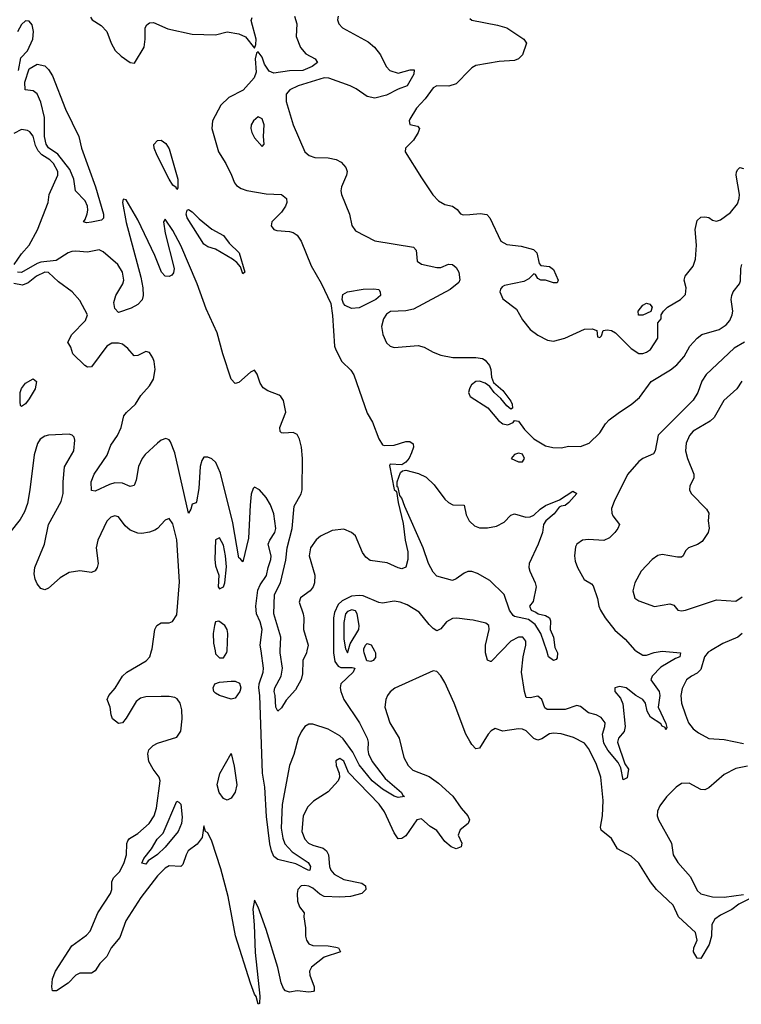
# Model space of a CAD drawing. Header units: inches. Extents: x 1384664 to 1536621, y 460766 to 646467.
# Tile 390 of 488: x 1447681 to 1451398, y 598179 to 603251. Entities that reach past the tile are written whole.
import ezdxf

# ---------------------------------------------------------------- set-up
doc = ezdxf.new("R2010")
doc.units = ezdxf.units.IN
doc.header["$MEASUREMENT"] = 0
for name, color, linetype in [('B4549', 7, 'Continuous'), ('B4559', 7, 'Continuous'), ('B4640', 7, 'Continuous'), ('B4650', 7, 'Continuous')]:
    doc.layers.add(name, color=color, linetype=linetype)

msp = doc.modelspace()

# ---------------------------------------------------------------- linework, layer by layer
at = {"layer": 'B4549', "color": 5}
for points, elevation in [([(1450000, 599535.2), (1449979.8, 599570), (1449918.1, 599730), (1449870, 599836.5), (1449850, 599870.7), (1449830, 599893.8), (1449810, 599896.8), (1449613, 599807), (1449590, 599789.4), (1449574.9, 599770), (1449567.2, 599750), (1449561.7, 599710), (1449587.7, 599630), (1449636.1, 599550), (1449659, 599450), (1449681.1, 599410), (1449706.2, 599386.2), (1449790, 599352.2), (1449838.3, 599318.3), (1449912.1, 599252.1), (1449955.3, 599190), (1449990.1, 599150), (1449997.5, 599130), (1449990.8, 599110), (1449950, 599077.7), (1449939.8, 599050), (1449957.9, 599010), (1449955.4, 598990), (1449930, 598979.9), (1449903.9, 598990), (1449870, 599018.7), (1449830, 599074.8), (1449795.7, 599095.7), (1449750, 599134.8), (1449725.8, 599130), (1449670, 599048), (1449650, 599032.7), (1449630, 599032.1), (1449610, 599062), (1449559.9, 599170), (1449533.2, 599210), (1449373.9, 599373.9), (1449350, 599430.9), (1449330, 599445.6), (1449310, 599433.2), (1449310.4, 599410), (1449327.2, 599370), (1449328.8, 599350), (1449321.7, 599330), (1449270, 599274.5), (1449195.1, 599224.9), (1449164.3, 599195.7), (1449140.7, 599150), (1449134, 599070), (1449149.4, 599030), (1449168.6, 599010), (1449190, 598998.9), (1449244, 598984), (1449262, 598970), (1449271.5, 598950), (1449276.1, 598890), (1449283.9, 598870), (1449300.6, 598850), (1449350, 598821.8), (1449442.6, 598802.6), (1449461.6, 598790), (1449463.1, 598770), (1449444, 598750), (1449384.6, 598735.4), (1449330, 598730.5), (1449250, 598733.9), (1449226.1, 598746.1), (1449190, 598777.4), (1449170, 598788.4), (1449148.3, 598791.7), (1449131.2, 598788.8), (1449114.3, 598770), (1449110.2, 598750), (1449111.8, 598710), (1449121.7, 598681.7), (1449146, 598650), (1449144, 598630), (1449153.2, 598573.2), (1449153, 598530), (1449158, 598510), (1449170, 598490.8), (1449190, 598481.7), (1449270, 598480.2), (1449310, 598473.5), (1449323, 598470), (1449333.7, 598450), (1449250, 598421.6), (1449183.5, 598370), (1449173.9, 598350), (1449174.6, 598330), (1449197.3, 598270), (1449198.4, 598250), (1449194.5, 598245.5), (1449170, 598241.2), (1449110, 598248.1), (1449070, 598241.6), (1449050, 598248.3), (1449040.4, 598260.4), (1449027.4, 598290), (1449010, 598369.3), (1448950, 598565.2), (1448910, 598679), (1448890, 598715.3), (1448881.1, 598670), (1448889.2, 598589.2), (1448894.4, 598445.6), (1448918.6, 598221.4), (1448916.7, 598183.3), (1448910, 598179.3), (1448899, 598219), (1448890, 598232), (1448870, 598287.8), (1448792.4, 598532.4), (1448754.2, 598734.2), (1448717, 598877), (1448670, 599019), (1448650, 599062), (1448638, 599070), (1448630, 599098), (1448620.7, 599039.3), (1448595.3, 599004.7), (1448549.3, 598970), (1448537.8, 598950), (1448520.5, 598899.5), (1448510, 598889), (1448450, 598892.5), (1448430, 598880.2), (1448390, 598841.1), (1448305.6, 598730), (1448228.2, 598610), (1448197.3, 598522.7), (1448152.2, 598470), (1448130, 598426.3), (1448092.9, 598390), (1448070, 598351.8), (1448050, 598339.7), (1447990, 598340.4), (1447970, 598329.7), (1447930, 598288.7), (1447870, 598248), (1447850, 598249.4), (1447846.2, 598270), (1447849.7, 598310), (1447865.3, 598350), (1447950, 598480.2), (1448024.1, 598535.9), (1448043.1, 598556.9), (1448082.5, 598650), (1448148.6, 598750), (1448155.9, 598770), (1448156, 598810), (1448163.7, 598830), (1448196.7, 598863.3), (1448218.8, 598910), (1448230.3, 598950), (1448233.1, 599006.9), (1448237.8, 599022.2), (1448246.5, 599033.5), (1448290, 599058.4), (1448348.1, 599110), (1448373.2, 599150), (1448386.3, 599190), (1448404.2, 599330), (1448398.5, 599350), (1448368.8, 599390), (1448346.6, 599430), (1448340.5, 599470), (1448346, 599490), (1448367.6, 599512.4), (1448390, 599523.7), (1448490, 599555.5), (1448510, 599586), (1448518.1, 599650), (1448515.5, 599695.5), (1448507.3, 599730), (1448492.8, 599752.8), (1448479.7, 599759.7), (1448450, 599765.2), (1448410, 599765.4), (1448330, 599763.4), (1448303.1, 599756.9), (1448280.9, 599739.1), (1448230, 599653.6), (1448210.2, 599629.8), (1448190, 599626), (1448159.5, 599650), (1448151.8, 599670), (1448146, 599710), (1448131.2, 599750), (1448140.4, 599770), (1448172.2, 599807.8), (1448210, 599870.2), (1448232.3, 599890), (1448331.6, 599948.4), (1448350.6, 599969.4), (1448360.3, 600000)], 780), ([(1448687, 600000), (1448690, 599983.8), (1448710, 599963.6), (1448730, 599964.6), (1448748.5, 599991.5), (1448748.9, 600000)], 780), ([(1449297.2, 600000), (1449297.2, 599990), (1449304.9, 599944.9), (1449321.4, 599921.4), (1449334.3, 599914.3), (1449393.8, 599913.8), (1449406.4, 599910), (1449398, 599890), (1449334.3, 599830), (1449331.5, 599810), (1449334.9, 599790), (1449351.3, 599750), (1449431.3, 599630), (1449470.1, 599550), (1449475, 599530), (1449473.3, 599490), (1449477.1, 599470), (1449496.1, 599430), (1449562.7, 599342.7), (1449647.2, 599270), (1449654.3, 599254.3), (1449662.8, 599250), (1449630, 599243.8), (1449610, 599250.9), (1449550, 599287.2), (1449496.2, 599330), (1449430, 599412.9), (1449397.5, 599477.5), (1449346.4, 599546.4), (1449330, 599561.6), (1449270, 599596.7), (1449190, 599623.1), (1449170, 599622.7), (1449150.2, 599609.8), (1449130, 599582.4), (1449114.7, 599550), (1449093.6, 599466.4), (1449070.2, 599409.8), (1449032.1, 599207.9), (1449027.1, 599087.1), (1449035.6, 599035.6), (1449046.4, 599006.4), (1449084.6, 598964.6), (1449167, 598910), (1449178.6, 598890), (1449174.9, 598870), (1449170, 598868.4), (1449102.8, 598902.8), (1449010, 598925.8), (1448990, 598940.9), (1448977.5, 598970), (1448970, 599006.6), (1448952.9, 599147.1), (1448943, 599297), (1448931.9, 599370), (1448917.7, 599770), (1448912.4, 599810), (1448913.5, 599830), (1448934.9, 599890), (1448937.5, 599910), (1448924.5, 600000)], 760), ([(1449160.1, 600000), (1449158, 599990), (1449139, 599950), (1449138.4, 599881.6), (1449130, 599853.2), (1449101.6, 599798.4), (1449053.7, 599746.3), (1449030, 599707.3), (1449010, 599689.6), (1449000.3, 599710), (1448997.2, 599770), (1448991.7, 599790), (1448994.6, 599810), (1449027.7, 599870), (1449034.2, 599910), (1449022.5, 599990), (1449022.9, 600000)], 740), ([(1449364.7, 600000), (1449370, 599989.5), (1449372.9, 600000)], 780), ([(1449508.1, 600000), (1449513.3, 599990), (1449513.5, 599966.5), (1449501.8, 599950), (1449490, 599944.3), (1449468.3, 599948.3), (1449455.7, 599990), (1449454.3, 600000)], 760)]:
    msp.add_lwpolyline(points, dxfattribs=dict(at, elevation=elevation))
at = {"layer": 'B4549', "color": 5, "elevation": 760}
for points in [[(1448770, 599751.4), (1448710, 599769.3), (1448690, 599781.2), (1448681.5, 599790), (1448677.9, 599810), (1448686.2, 599830), (1448710, 599838), (1448770, 599843.7), (1448790, 599843.4), (1448813.2, 599833.2), (1448820.4, 599810), (1448815.4, 599790), (1448790, 599756.8)], [(1448750, 599231.2), (1448730, 599239.1), (1448707.6, 599270), (1448697.6, 599310), (1448711.1, 599368.9), (1448770, 599471), (1448786.3, 599406.3), (1448798.6, 599310), (1448790, 599271.5), (1448770, 599240.5)], [(1448330, 598900.5), (1448310, 598906), (1448319.7, 598930), (1448359.7, 598980.3), (1448389.4, 599030), (1448419.2, 599060.8), (1448490, 599226), (1448500.8, 599220.8), (1448510.9, 599210.9), (1448517.5, 599142.5), (1448514.8, 599110), (1448496.4, 599070), (1448430, 598989.1), (1448390, 598951.8), (1448342.3, 598917.7)]]:
    msp.add_lwpolyline(points, close=True, dxfattribs=at)
at = {"layer": 'B4559', "color": 5}
for points, elevation in [([(1450162.9, 600000), (1450110, 599945.4), (1450105.9, 599945.9), (1450090, 599951.8), (1450080.5, 599990), (1450080.3, 600000)], 760), ([(1450854.4, 600000), (1450890, 599978), (1450910, 599978.4), (1450948.3, 599991.7), (1450990, 599997.8), (1451084.7, 599990), (1451081.6, 599970), (1451058.7, 599961.3), (1450983.4, 599916.6), (1450938.5, 599870), (1450932.5, 599850), (1450974.7, 599790), (1450978.6, 599770), (1450970.1, 599710), (1451010, 599626), (1451015.1, 599604.9), (1451010, 599594), (1451005.4, 599605.4), (1450990, 599611.8), (1450983.4, 599623.4), (1450930, 599659.1), (1450913.2, 599690), (1450904.6, 599730), (1450890, 599749.9), (1450855.3, 599770), (1450804.2, 599810), (1450770, 599816.1), (1450745.7, 599810), (1450746, 599790), (1450775.7, 599755.7), (1450787.9, 599727.9), (1450800.5, 599610), (1450794.9, 599585.1), (1450765.8, 599550), (1450760.8, 599530), (1450798.8, 599418.8), (1450817, 599390), (1450810, 599346), (1450790, 599336), (1450776.6, 599396.6), (1450764.1, 599424.1), (1450710, 599489.1), (1450690, 599525.1), (1450682.5, 599570), (1450695.4, 599610), (1450696.1, 599630), (1450676.6, 599656.6), (1450650, 599669.9), (1450610, 599681.1), (1450570, 599713.7), (1450550, 599719.2), (1450490, 599698.2), (1450398.7, 599698.7), (1450386.1, 599706.1), (1450369.8, 599750), (1450350, 599767.3), (1450310, 599758.2), (1450290, 599760.4), (1450280.4, 599790), (1450265.8, 599890), (1450274, 599970), (1450281.3, 600000)], 760), ([(1450446, 600000), (1450451, 599990), (1450450, 599964), (1450444.1, 599955.9), (1450430, 599949.5), (1450405.1, 599970), (1450395.4, 600000)], 740), ([(1451239, 600000), (1451227, 599993), (1451208.1, 599970), (1451190, 599904.4), (1451170, 599884.5), (1451141.6, 599870), (1451115.8, 599850), (1451093.4, 599806.6), (1451085.8, 599770), (1451089.2, 599730), (1451110.2, 599670), (1451126.4, 599630), (1451150, 599598.2), (1451176.9, 599576.9), (1451230, 599549.1), (1451310, 599543), (1451410, 599522)], 780), ([(1451454, 598730), (1451385, 598695), (1451350, 598668.1), (1451290, 598639.3), (1451261.8, 598618.2), (1451245.6, 598590), (1451243.9, 598530), (1451231.8, 598488.2), (1451190, 598415.1), (1451170, 598417), (1451152.4, 598450), (1451153.5, 598470), (1451170.6, 598509.4), (1451162.5, 598550), (1451074.8, 598630), (1451047.8, 598690), (1450960.8, 598770), (1450929.7, 598809.7), (1450870, 598906.2), (1450830, 598943.1), (1450760.9, 598980.9), (1450730, 599034.2), (1450676.3, 599076.3), (1450672.6, 599092.6), (1450682.5, 599150), (1450686.1, 599230), (1450675, 599350), (1450650, 599419.8), (1450610, 599497.3), (1450590, 599523.9), (1450534.4, 599554.4), (1450470, 599572.7), (1450430, 599575.8), (1450410, 599572.1), (1450370, 599547.1), (1450350, 599540.7), (1450330, 599547.8), (1450290, 599587.7), (1450270, 599596.8), (1450250, 599598.7), (1450170, 599585.7), (1450130, 599599.6), (1450110, 599587.8), (1450093.7, 599570), (1450050, 599499), (1450030, 599496), (1450010, 599518), (1450000, 599535.2)], 780), ([(1451430, 599406.1), (1451370, 599393.7), (1451310, 599363.9), (1451230, 599295.1), (1451210, 599284.2), (1451190, 599286.3), (1451130, 599318.9), (1451090, 599316.2), (1451062.8, 599297.2), (1451012.3, 599247.7), (1450978, 599202), (1450966.1, 599173.9), (1450965.4, 599150), (1450972.2, 599130), (1451038, 599010), (1451046.5, 598950), (1451071.7, 598910), (1451136.1, 598836.1), (1451170, 598765.3), (1451190, 598749), (1451250, 598733.6), (1451310, 598731.3), (1451410, 598744.9)], 780)]:
    msp.add_lwpolyline(points, dxfattribs=dict(at, elevation=elevation))
at = {"layer": 'B4640', "color": 5}
for points, elevation in [([(1447675.4, 602990), (1447685.8, 603054.2), (1447720.8, 603090), (1447748.4, 603150), (1447752.3, 603190), (1447745.1, 603225.1), (1447730, 603243.9), (1447710, 603244.9), (1447690, 603226.1), (1447670, 603188.7)], 740), ([(1448044.9, 603264.9), (1448054, 603250), (1448100.6, 603220.6), (1448130.3, 603190.3), (1448152, 603130), (1448172.6, 603092.6), (1448203.6, 603063.6), (1448250, 603030.8), (1448272.9, 603027.1), (1448322.3, 603110), (1448327.4, 603150), (1448327.6, 603210), (1448335.3, 603224.7), (1448350, 603234.4), (1448370, 603235.8), (1448443.9, 603203.9), (1448570, 603176.1), (1448690, 603172.6), (1448750, 603188.5), (1448810, 603179.1), (1448843.1, 603163.1), (1448890, 603104.7), (1448896.9, 603123.1), (1448899.3, 603150), (1448873.6, 603246.4), (1448878, 603262)], 740), ([(1449096.2, 603270), (1449108.7, 603230), (1449104.4, 603164.4), (1449127.6, 603107.6), (1449155.1, 603075.1), (1449202.8, 603050), (1449214.8, 603030), (1449187.4, 603010), (1449139.3, 602990), (1449070, 602987.2), (1448990, 602975.4), (1448965.6, 602985.6), (1448942.4, 603022.4), (1448930, 603058.3), (1448910, 603084.7), (1448900.5, 603079.5), (1448892.9, 603050), (1448898.5, 602981.5), (1448888.5, 602951.5), (1448831.7, 602888.3), (1448757.6, 602850), (1448716.1, 602810), (1448673.7, 602730), (1448670.2, 602690), (1448704.7, 602570), (1448742, 602510), (1448772.4, 602450), (1448787.2, 602410), (1448797.3, 602397.3), (1448821.2, 602381.2), (1448851.1, 602371.1), (1448950, 602353.8), (1449030, 602350.2), (1449055.6, 602330), (1449056.2, 602310), (1449049.2, 602290), (1449030, 602259.1), (1448979.5, 602210), (1448976.4, 602190), (1448990.3, 602170.3), (1449005.1, 602165.1), (1449070, 602160.9), (1449090, 602155.3), (1449110, 602140.4), (1449131.5, 602110), (1449182.5, 601982.5), (1449233.6, 601893.6), (1449283.1, 601790), (1449292.8, 601727.2), (1449302.6, 601570), (1449308.9, 601550), (1449340.9, 601490), (1449386.4, 601446.4), (1449401.5, 601421.5), (1449470, 601224.9), (1449497.4, 601177.4), (1449530, 601092), (1449550, 601062), (1449558, 601058), (1449610, 601060.2), (1449670, 601078), (1449690, 601077.7), (1449707, 601067), (1449710.2, 601050), (1449699.7, 601020.3), (1449687.7, 600992.3), (1449670, 600972), (1449650, 600958), (1449590, 600961.2), (1449585.5, 600954.5), (1449610, 600831), (1449621, 600821), (1449630, 600764), (1449656.7, 600656.7), (1449667, 600570), (1449679.6, 600510), (1449679.9, 600470), (1449670, 600431.9), (1449650, 600422.7), (1449630, 600427), (1449573.7, 600453.7), (1449485.9, 600465.9), (1449463.1, 600483.1), (1449446.6, 600506.6), (1449410, 600592.4), (1449389.9, 600609.9), (1449350, 600626.3), (1449290, 600620.6), (1449230, 600591.1), (1449207.3, 600572.7), (1449179.4, 600530), (1449172.3, 600490), (1449200.4, 600390), (1449200.1, 600350), (1449192.6, 600330), (1449177.1, 600310), (1449127.5, 600272.5), (1449120.5, 600250), (1449141.5, 600190), (1449145.1, 600170), (1449143, 600110), (1449166.5, 600030), (1449160.1, 600000)], 740), ([(1449320.9, 603270), (1449318.3, 603250), (1449324.2, 603230), (1449344.4, 603210), (1449476.4, 603136.4), (1449508.9, 603110), (1449538.9, 603070), (1449568.9, 603010), (1449586.7, 602990), (1449630, 602975.6), (1449692.4, 602992.4), (1449713.2, 602993.2), (1449710.9, 602970), (1449677.1, 602910), (1449630, 602893.8), (1449570, 602861.7), (1449510, 602846.1), (1449470, 602856.1), (1449414.4, 602894.4), (1449382.4, 602910), (1449272.8, 602950), (1449250, 602951.7), (1449114.9, 602910), (1449071.9, 602890), (1449053.1, 602866.9), (1449053.7, 602830), (1449088.8, 602708.8), (1449150, 602570.2), (1449172.1, 602552.1), (1449200.6, 602540.6), (1449270, 602539.8), (1449311, 602531), (1449336.7, 602516.7), (1449361.3, 602490), (1449367, 602470), (1449364.2, 602450), (1449339.3, 602390), (1449335.5, 602370), (1449338, 602350), (1449379.1, 602250), (1449391.6, 602191.6), (1449410, 602164), (1449510, 602112.7), (1449710, 602078.7), (1449723.1, 602063.1), (1449728.1, 602008.1), (1449751.3, 601991.3), (1449830, 601974.8), (1449850, 601975.1), (1449890, 601991.4), (1449910, 601990.1), (1449930, 601973.8), (1449943.1, 601950), (1449948.7, 601911.3), (1449942.7, 601897.3), (1449899.1, 601860.9), (1449710, 601760.1), (1449670, 601751.2), (1449591.5, 601748.5), (1449570, 601734.5), (1449555.2, 601710), (1449544.2, 601670), (1449551.8, 601630), (1449570, 601586.7), (1449588.6, 601568.6), (1449610, 601561.8), (1449733.4, 601573.4), (1449764.9, 601564.9), (1449810, 601539), (1449850, 601522.6), (1449911.4, 601511.4), (1450000, 601511.2)], 760), ([(1450000, 602993.3), (1449930, 602920.9), (1449890.8, 602909.2), (1449830, 602909.8), (1449810, 602900.4), (1449770, 602843.1), (1449724.4, 602795.6), (1449690, 602739), (1449686.7, 602730), (1449690.6, 602710.6), (1449730, 602703), (1449740.4, 602690), (1449733.6, 602670), (1449709.3, 602630), (1449668.9, 602590), (1449666.2, 602570), (1449750, 602435.8), (1449809.4, 602349.4), (1449838.8, 602318.8), (1449870, 602299.6), (1449910.6, 602290), (1449934, 602274), (1449951.5, 602251.5), (1449965.3, 602245.3), (1450000, 602248.1)], 780), ([(1447652.2, 601990), (1447690, 602045.4), (1447729.8, 602090), (1447771.8, 602168.2), (1447827.2, 602310), (1447833, 602350), (1447877.6, 602450), (1447876.6, 602470), (1447855.2, 602510), (1447836.4, 602530), (1447795.6, 602555.6), (1447775.5, 602575.5), (1447762.6, 602602.6), (1447750, 602651.9), (1447733.4, 602673.4), (1447721.1, 602681.1), (1447690, 602686), (1447650, 602664.9)], 740), ([(1449022.9, 600000), (1449026.2, 600070), (1448990.5, 600190), (1448993.3, 600290), (1449023.6, 600350), (1449052.2, 600467.8), (1449057.9, 600530), (1449085.1, 600630), (1449094.4, 600745.6), (1449130, 600808.7), (1449136.7, 600830), (1449137.9, 600990), (1449132.1, 601050), (1449122.3, 601090), (1449110, 601114), (1449090, 601125), (1449042, 601122), (1449030, 601123.1), (1449022, 601130), (1449020.8, 601150), (1449051.2, 601230), (1449039.8, 601290), (1449026.6, 601310), (1449016.8, 601316.8), (1448959.1, 601339.1), (1448935.5, 601355.5), (1448919.1, 601379.1), (1448904.6, 601424.6), (1448890, 601445.6), (1448870, 601435.4), (1448810, 601382.8), (1448790, 601377.6), (1448770, 601399.1), (1448727.1, 601530), (1448698.2, 601638.2), (1448641.4, 601761.4), (1448595.4, 601890), (1448510, 602087.8), (1448470, 602164.5), (1448430, 602224), (1448422, 602210), (1448430, 602152), (1448475.8, 601970), (1448473.2, 601946.8), (1448464.2, 601935.8), (1448450, 601928.7), (1448430, 601929.8), (1448411.1, 601950), (1448376.5, 602036.5), (1448290, 602220.7), (1448230, 602324), (1448214, 602326), (1448211.1, 602308.9), (1448230, 602206), (1448304.4, 601924.4), (1448315.4, 601870), (1448317.3, 601830), (1448312.2, 601807.8), (1448290, 601783.5), (1448254.7, 601765.3), (1448190, 601743.7), (1448170, 601762.6), (1448165.2, 601794.8), (1448176.1, 601830), (1448211.6, 601890), (1448216.4, 601910), (1448210.4, 601950), (1448186.4, 601990), (1448110, 602055.3), (1448090, 602065.7), (1448030, 602052.9), (1447970, 602059.4), (1447950, 602056.6), (1447930, 602049.4), (1447868.8, 602011.2), (1447790, 602002.2), (1447770, 601994.9), (1447690, 601948.6), (1447669, 601950)], 740), ([(1448924.5, 600000), (1448920.2, 600030), (1448929.9, 600110), (1448919, 600150), (1448901.3, 600190), (1448897.5, 600230), (1448907.5, 600312.5), (1448919.1, 600340.9), (1448952.3, 600387.7), (1448960.1, 600430), (1448974.3, 600470), (1448976.4, 600490), (1448961.4, 600550), (1448968.5, 600570), (1448995.9, 600610), (1449000.5, 600630), (1448990, 600705.2), (1448972.8, 600752.8), (1448949.8, 600789.8), (1448916.3, 600830), (1448890, 600842.4), (1448883.4, 600836.6), (1448873.2, 600806.8), (1448867.2, 600750), (1448859.2, 600580.8), (1448830, 600458), (1448816.5, 600476.5), (1448810, 600479), (1448778.6, 600658.6), (1448714.9, 600914.9), (1448690.9, 600970.9), (1448670, 600988.7), (1448650, 600997.7), (1448630, 600996.9), (1448619, 600981), (1448610.2, 600949.8), (1448603.8, 600836.2), (1448591.7, 600768.3), (1448590, 600762), (1448570, 600755.3), (1448562.8, 600730), (1448550, 600708.7), (1448480.6, 601020.6), (1448456.9, 601076.9), (1448450, 601086.6), (1448433.6, 601093.6), (1448410, 601085), (1448390, 601069.8), (1448327.8, 601012.2), (1448311, 600990), (1448293.4, 600950), (1448281, 600879), (1448270, 600851.8), (1448250, 600847.1), (1448210, 600863.9), (1448170, 600864.6), (1448142.9, 600857.1), (1448070, 600823), (1448050, 600826), (1448049.8, 600869.8), (1448064.1, 600910), (1448131.4, 601008.6), (1448150, 601059.6), (1448185.4, 601110), (1448203.4, 601150), (1448218, 601210), (1448231.6, 601228.4), (1448276.5, 601270), (1448304.8, 601315.2), (1448350, 601365.5), (1448370, 601400.3), (1448379.2, 601450), (1448373.7, 601490), (1448365.8, 601510), (1448350, 601536), (1448330, 601541.7), (1448290, 601521.3), (1448270, 601519.5), (1448237.9, 601557.9), (1448210, 601579.3), (1448190, 601584.8), (1448155.8, 601584.2), (1448129.1, 601570), (1448050, 601462.3), (1448030, 601462), (1448016.9, 601470), (1447954.3, 601530), (1447944.8, 601564.8), (1447928, 601590), (1447949.6, 601630), (1448019.1, 601700.9), (1448029.7, 601730), (1447990, 601804), (1447950.6, 601850), (1447880.8, 601900.8), (1447830, 601948.6), (1447810, 601951.2), (1447767.1, 601930), (1447723.7, 601896.3), (1447695.9, 601884.1), (1447650, 601892)], 760), ([(1450000, 601354.7), (1449997.5, 601350), (1449993, 601330), (1450000, 601313.7)], 760), ([(1448360.3, 600000), (1448363.4, 600010), (1448377.3, 600110), (1448386.6, 600130), (1448410, 600143.6), (1448450, 600144.6), (1448468.6, 600151.4), (1448490, 600184.9), (1448504.5, 600355.5), (1448490, 600571.5), (1448470, 600654), (1448450, 600680.9), (1448430, 600672.7), (1448390.7, 600630), (1448377.7, 600622.3), (1448349, 600611), (1448310, 600604.8), (1448290, 600606), (1448250, 600622.3), (1448224.5, 600644.5), (1448190, 600689.6), (1448170, 600695.8), (1448150, 600687.8), (1448130, 600667.6), (1448083.2, 600570), (1448075.5, 600530), (1448084.4, 600450), (1448080.3, 600430), (1448070, 600412), (1448050, 600403.5), (1447990, 600412.8), (1447936.4, 600403.6), (1447890, 600376.4), (1447830, 600323.6), (1447810, 600315.1), (1447790, 600321.6), (1447770, 600345.1), (1447760.4, 600370), (1447756, 600396), (1447758.7, 600430), (1447809, 600550), (1447829.8, 600650), (1447895, 600770), (1447904, 600810), (1447904.1, 600870), (1447911.4, 600948.6), (1447958.9, 601030), (1447964.8, 601084.8), (1447960.9, 601100.9), (1447951.7, 601111.7), (1447935.3, 601115.3), (1447830, 601111.8), (1447810, 601105.6), (1447786, 601090), (1447771.7, 601068.3), (1447754.6, 601010), (1447733.4, 600830), (1447720.2, 600759.8), (1447704.7, 600715.3), (1447682.7, 600677.3), (1447630, 600609.5)], 780), ([(1450000, 600408.3), (1449990, 600408.1), (1449970, 600401), (1449930, 600371.3), (1449910, 600362.8), (1449830, 600385.2), (1449810, 600405.9), (1449786.6, 600450), (1449759.6, 600530), (1449664.4, 600744.4), (1449650, 600787), (1449639.6, 600799.6), (1449630, 600842), (1449624.7, 600844.7), (1449626, 600870), (1449642, 600918), (1449653.4, 600926.6), (1449670, 600930.8), (1449734.3, 600914.3), (1449774.3, 600894.3), (1449815.8, 600855.8), (1449870, 600782), (1449890, 600763.8), (1449912.2, 600752.2), (1449970, 600750.4), (1449981.4, 600701.4), (1449995.8, 600670), (1450000, 600665.9)], 740), ([(1450000, 600159.4), (1449932.4, 600167.6), (1449910, 600166.2), (1449879.3, 600150), (1449850, 600112.7), (1449830, 600103.7), (1449810, 600115.6), (1449790, 600136.3), (1449739.4, 600199.4), (1449676.5, 600236.5), (1449641.2, 600250), (1449610, 600255.6), (1449550, 600245.2), (1449530, 600249), (1449450, 600282.8), (1449430, 600285.8), (1449390, 600282.4), (1449341.6, 600258.4), (1449321.8, 600238.2), (1449302.5, 600197.5), (1449298, 600170), (1449297.2, 600000)], 760), ([(1449372.9, 600000), (1449383.1, 600036.9), (1449427.4, 600110), (1449428.9, 600130), (1449419.4, 600190), (1449410, 600206.2), (1449391.8, 600211.8), (1449370, 600203.4), (1449359.3, 600190), (1449350, 600145.2), (1449350, 600060.5), (1449359.7, 600010), (1449364.7, 600000)], 780), ([(1448748.9, 600000), (1448753.8, 600090), (1448749.8, 600110), (1448737.4, 600130), (1448706.3, 600153.7), (1448690, 600149.6), (1448684.4, 600130), (1448678.1, 600090), (1448679.7, 600039.7), (1448687, 600000)], 780), ([(1449454.3, 600000), (1449452.9, 600010), (1449461.6, 600030), (1449470, 600037.6), (1449491.8, 600031.8), (1449508.1, 600000)], 760)]:
    msp.add_lwpolyline(points, dxfattribs=dict(at, elevation=elevation))
for points, elevation in [([(1448024.5, 602204.5), (1448009.7, 602209.7), (1448018.6, 602221.4), (1448028.7, 602251.3), (1448032.5, 602270), (1448029.9, 602290), (1448018.3, 602318.3), (1447967.7, 602370), (1447959.2, 602430), (1447939.3, 602479.3), (1447877.8, 602557.8), (1447830, 602591), (1447816.8, 602610), (1447808.6, 602650), (1447807.7, 602747.7), (1447790, 602825.6), (1447770.5, 602870), (1447750, 602884.8), (1447709.1, 602889.1), (1447706.4, 602930), (1447730, 602998.8), (1447770, 603022.7), (1447810, 603013.7), (1447830, 602994.9), (1447850, 602962.7), (1447917.3, 602790), (1447985.3, 602650), (1447998.8, 602590), (1448070.6, 602390), (1448111.8, 602250), (1448112, 602228), (1448101.6, 602218.4), (1448050, 602208.7)], 720), ([(1448910, 602751), (1448884.4, 602730), (1448872.4, 602710), (1448872.2, 602690), (1448875.8, 602670), (1448890, 602642), (1448930, 602597.3), (1448940.9, 602610), (1448936.8, 602650), (1448940.8, 602710), (1448930, 602739.8)], 760), ([(1448490, 602377.2), (1448486.8, 602386.8), (1448470, 602398.3), (1448450, 602429.8), (1448388.7, 602551.3), (1448374, 602590), (1448371.8, 602608.2), (1448390, 602628), (1448410, 602630.6), (1448422.3, 602622.3), (1448433.1, 602613.1), (1448450, 602586), (1448496, 602430), (1448495.8, 602384.2)], 720), ([(1448830, 601941.2), (1448818, 601978), (1448800.1, 602000.1), (1448777.6, 602017.6), (1448690, 602069.2), (1448650, 602081.2), (1448630, 602094), (1448544.2, 602230), (1448537.6, 602250), (1448542.7, 602270), (1448550, 602273.1), (1448570, 602261.5), (1448604.9, 602224.9), (1448670, 602172.9), (1448730, 602140.2), (1448760.6, 602100.6), (1448811.7, 602050), (1448841, 601950)], 720), ([(1449390, 601763.8), (1449358.1, 601778.1), (1449348.9, 601788.9), (1449342.3, 601810), (1449345.2, 601834.8), (1449370, 601849.4), (1449450, 601862.3), (1449505.4, 601865.4), (1449530, 601860.5), (1449537, 601850), (1449539.5, 601830), (1449515.9, 601810), (1449430, 601767.4)], 740), ([(1447690, 601259.5), (1447684.6, 601264.6), (1447682.4, 601282.4), (1447683.9, 601330), (1447689.3, 601350.7), (1447710, 601378.6), (1447750, 601400.9), (1447767.3, 601387.3), (1447760.6, 601350), (1447730, 601297.3), (1447710, 601272.6)], 760), ([(1448710, 600583), (1448690, 600572.3), (1448685.7, 600470), (1448690, 600437.6), (1448707.3, 600390), (1448702.7, 600330), (1448710, 600320.3), (1448730, 600330.5), (1448737.1, 600350), (1448746.9, 600433.1), (1448741.4, 600490), (1448730, 600545.1)], 780)]:
    msp.add_lwpolyline(points, close=True, dxfattribs=dict(at, elevation=elevation))
at = {"layer": 'B4650', "color": 5}
for points, elevation in [([(1450000, 603257.3), (1450010, 603248.2), (1450142.5, 603222.5), (1450190, 603209.1), (1450277.6, 603150), (1450292, 603130), (1450270.1, 603069.9), (1450250, 603049), (1450230, 603040.8), (1450150, 603035.4), (1450030, 603015.1), (1450010, 603003.6), (1450000, 602993.3)], 780), ([(1450000, 602248.1), (1450052.4, 602252.4), (1450087.6, 602247.6), (1450103.2, 602230), (1450159.6, 602110), (1450190, 602093.8), (1450264.7, 602084.7), (1450328.2, 602068.2), (1450344, 602050), (1450356, 601996), (1450364.7, 601984.7), (1450410, 601979.5), (1450430, 601964.4), (1450454.9, 601910), (1450450, 601895.3), (1450430, 601896), (1450390, 601909.2), (1450366, 601910), (1450350, 601918), (1450338, 601938), (1450330, 601942), (1450302.9, 601917.1), (1450277.5, 601902.5), (1450178.6, 601881.4), (1450165.4, 601874.6), (1450157.4, 601862.6), (1450153.7, 601850), (1450170, 601813.8), (1450240.3, 601760.3), (1450270, 601705.5), (1450310, 601654.8), (1450350, 601626), (1450399.8, 601599.8), (1450430, 601594.8), (1450488.7, 601610), (1450590, 601656.3), (1450630, 601658), (1450654, 601650), (1450658, 601618), (1450670, 601614), (1450678, 601622), (1450686, 601650), (1450706.6, 601653.4), (1450730, 601650.6), (1450750, 601638), (1450830, 601557.3), (1450870, 601531), (1450890, 601531), (1450910, 601538), (1450930, 601552), (1450968, 601610), (1450968, 601690), (1450986, 601710), (1450986, 601730), (1450998, 601750), (1451018, 601770), (1451085.2, 601810), (1451110, 601836), (1451113.3, 601870), (1451104.5, 601910), (1451109.3, 601930), (1451150, 601981), (1451162.3, 602017.7), (1451167, 602090), (1451159.6, 602170), (1451170, 602216), (1451190, 602234), (1451210, 602236.3), (1451230, 602232.4), (1451250, 602218.8), (1451270, 602214), (1451290, 602220.5), (1451342.6, 602257.4), (1451377.7, 602302.3), (1451387, 602330), (1451388.2, 602350), (1451370.7, 602450), (1451372.7, 602467.3), (1451379.8, 602480.2), (1451390, 602490.2), (1451410, 602484.4)], 780), ([(1450000, 601313.7), (1450001.6, 601310), (1450091.9, 601251.9), (1450146.8, 601186.8), (1450169.7, 601169.7), (1450195.1, 601164.9), (1450223.3, 601176.7), (1450230, 601186), (1450250, 601183.8), (1450280.6, 601140.6), (1450330, 601092.4), (1450390, 601055.8), (1450427.5, 601047.5), (1450470, 601046), (1450510, 601053.8), (1450570, 601052.9), (1450614.2, 601070), (1450670, 601123), (1450698.5, 601170), (1450717, 601190), (1450769.9, 601230), (1450831.4, 601268.6), (1450874.3, 601305.7), (1450932.8, 601387.2), (1451032.8, 601447.2), (1451066.6, 601473.4), (1451104.4, 601515.6), (1451132.2, 601570), (1451170, 601611.1), (1451194, 601630), (1451284.7, 601655.3), (1451320.1, 601679.9), (1451339.1, 601700.9), (1451351.5, 601730), (1451354.1, 601750), (1451346.6, 601810), (1451348.4, 601830), (1451356.8, 601850), (1451388.9, 601890), (1451394.5, 601905.5), (1451394.7, 601970), (1451400.5, 601990)], 760), ([(1451414, 601590), (1451361, 601559), (1451217, 601423), (1451194.4, 601390), (1451173.2, 601330), (1451149.5, 601290.5), (1450969.2, 601110.8), (1450954.3, 601030), (1450945.3, 601014.7), (1450890, 600990.7), (1450870, 600975.3), (1450812.2, 600907.8), (1450742.2, 600770), (1450730, 600733.2), (1450730.2, 600710), (1450736.3, 600696.3), (1450770.3, 600650), (1450762.3, 600630), (1450746.4, 600610), (1450718.7, 600581.3), (1450690, 600569), (1450610, 600573.7), (1450580.7, 600570), (1450550.4, 600550), (1450544.7, 600535.3), (1450538.6, 600490), (1450542.7, 600462.7), (1450554.6, 600430), (1450588.1, 600368.1), (1450625.5, 600345.5), (1450634.3, 600334.3), (1450658, 600270), (1450664.2, 600230), (1450672.7, 600210), (1450696.9, 600170), (1450746.7, 600106.7), (1450800.2, 600060.2), (1450850, 600002.7), (1450854.4, 600000)], 760), ([(1450000, 601511.2), (1450031.2, 601511.2), (1450065.1, 601505.1), (1450078, 601498), (1450101.6, 601470), (1450108, 601450), (1450110.6, 601410), (1450121.6, 601381.6), (1450170, 601340.7), (1450210, 601286), (1450218, 601270), (1450218.8, 601250), (1450210, 601245.1), (1450190, 601262.9), (1450159.3, 601299.3), (1450124.2, 601330), (1450102.4, 601362.4), (1450078.7, 601378.7), (1450050, 601389.1), (1450030, 601387), (1450008.9, 601371.1), (1450000, 601354.7)], 760), ([(1451400.8, 601390), (1451374.3, 601350), (1451308, 601290), (1451258.6, 601201.4), (1451237, 601183), (1451150, 601131.6), (1451131.2, 601110), (1451113.8, 601070), (1451111.2, 601030), (1451121.6, 600990), (1451153.2, 600910), (1451153.8, 600890), (1451133.4, 600850), (1451130.6, 600830), (1451139.1, 600810), (1451218, 600730), (1451230.5, 600710), (1451228, 600670), (1451231.7, 600631.7), (1451227.6, 600610), (1451196.1, 600563.9), (1451172.8, 600547.2), (1451125.3, 600530), (1451110, 600514.7), (1451098.9, 600490), (1451090, 600482.7), (1451070, 600482), (1450990, 600497), (1450968.4, 600491.6), (1450939.5, 600470), (1450882, 600410), (1450850.3, 600350), (1450839.6, 600310), (1450850, 600270.7), (1450870, 600257), (1450950, 600228.9), (1451030, 600242.3), (1451050, 600235.5), (1451070.3, 600210.3), (1451090, 600206), (1451110, 600209), (1451270, 600263.6), (1451370, 600256.4), (1451402, 600278)], 780), ([(1450000, 600665.9), (1450023.3, 600643.3), (1450050, 600633.3), (1450090, 600633.4), (1450137, 600643), (1450176.9, 600663.1), (1450210, 600698.3), (1450230, 600706.4), (1450288.1, 600688.1), (1450310, 600690.6), (1450330, 600699.1), (1450362.7, 600730), (1450390, 600748.4), (1450461.5, 600778.5), (1450530, 600823), (1450550, 600811.3), (1450510, 600764), (1450490, 600749.3), (1450470, 600746), (1450460.4, 600739.6), (1450433.7, 600706.3), (1450390.5, 600670), (1450379.1, 600650), (1450374, 600610), (1450351.6, 600550), (1450304.6, 600450), (1450303.6, 600430), (1450308.9, 600410), (1450335.8, 600350), (1450340.5, 600330), (1450325.8, 600254.2), (1450306.8, 600230), (1450316, 600210), (1450339.9, 600199.9), (1450351.3, 600190), (1450390, 600181.3), (1450410.6, 600170), (1450415.4, 600155.4), (1450413.1, 600110), (1450430.2, 600070), (1450437.3, 600017.3), (1450446, 600000)], 740), ([(1450395.4, 600000), (1450366.1, 600090), (1450336.1, 600136.1), (1450301.7, 600161.7), (1450230, 600176.5), (1450222.4, 600182.4), (1450203.7, 600210), (1450176.5, 600290), (1450102.4, 600362.4), (1450038.7, 600398.7), (1450010, 600408.4), (1450000, 600408.3)], 740), ([(1450080.3, 600000), (1450079.5, 600030), (1450098.8, 600110), (1450096.9, 600130), (1450082.5, 600142.5), (1450017.3, 600157.3), (1450000, 600159.4)], 760), ([(1450281.3, 600000), (1450288.5, 600030), (1450287.2, 600050), (1450272.3, 600070), (1450250, 600071.2), (1450211.4, 600050), (1450162.9, 600000)], 760), ([(1451401.6, 600090), (1451379.6, 600070), (1451302.5, 600037.5), (1451239, 600000)], 780)]:
    msp.add_lwpolyline(points, dxfattribs=dict(at, elevation=elevation))
for points, elevation in [([(1450868.9, 601728.9), (1450866, 601750), (1450890, 601780.7), (1450910, 601790.6), (1450926, 601786), (1450938, 601770), (1450931.3, 601748.7), (1450890, 601729)], 780), ([(1450250, 601018.4), (1450230, 601010.7), (1450212.4, 600990), (1450250, 600973.4), (1450270, 600973.1), (1450281.2, 600990), (1450270, 601013.1)], 760)]:
    msp.add_lwpolyline(points, close=True, dxfattribs=dict(at, elevation=elevation))

doc.saveas('drawing.dxf')
